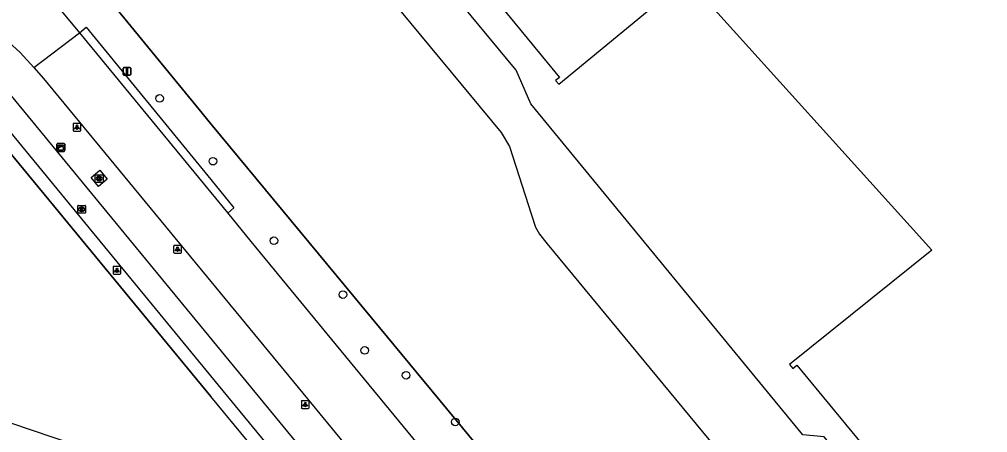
# Model space of a CAD drawing. Extents: x 156141 to 158132, y 385651 to 388399.
# Drawn here: x 157475.3 to 157600.3, y 386594.9 to 386648.2 of the extents above; entities that cross this region are included whole.
import ezdxf

# ---------------------------------------------------------------- set-up
doc = ezdxf.new("R2010")
doc.units = 0
for name, color, linetype in [('IMGEO_Berm_groen', 7, 'Continuous'), ('IMGEO_Berm_open', 7, 'Continuous'), ('IMGEO_Boom', 7, 'Continuous'), ('IMGEO_Fietspad_gesloten', 7, 'Continuous'), ('IMGEO_Groenvoorziening', 7, 'Continuous'), ('IMGEO_Hek', 7, 'Continuous'), ('IMGEO_Kast', 7, 'Continuous'), ('IMGEO_Kolk', 7, 'Continuous'), ('IMGEO_Lichtpunt', 7, 'Continuous'), ('IMGEO_Pand', 7, 'Continuous'), ('IMGEO_Rijbaan_lokaal_gesloten', 7, 'Continuous'), ('IMGEO_Rijbaan_lokaal_open', 7, 'Continuous'), ('IMGEO_Rioolput', 7, 'Continuous'), ('IMGEO_Verkeersbordpaal', 7, 'Continuous')]:
    doc.layers.add(name, color=color, linetype=linetype)

msp = doc.modelspace()

# ---------------------------------------------------------------- linework, layer by layer
at = {"layer": 'IMGEO_Berm_groen'}
for points in [[(157571.03, 386515.97), (157569.46, 386515.76), (157563.71, 386522.43), (157504.7, 386593.86), (157500, 386599.56), (157474.04, 386631.02)], [(157485.49, 386626.64), (157484.55, 386627.79), (157485.69, 386628.74), (157486.64, 386627.6), (157485.49, 386626.64)]]:
    msp.add_lwpolyline(points, dxfattribs=at)
at = {"layer": 'IMGEO_Berm_open'}
msp.add_lwpolyline([(157483.03, 386646.48), (157483.92, 386647.18), (157500, 386627.56), (157503, 386623.9), (157502.21, 386623.21)], dxfattribs=at)
at = {"layer": 'IMGEO_Boom'}
for centre in [(157493.39, 386638.01), (157500.28, 386629.91), (157508.16, 386619.65), (157517.07, 386612.7), (157519.89, 386605.5), (157525.23, 386602.3), (157531.58, 386596.27)]:
    msp.add_circle(centre, 0.489, dxfattribs=at)
at = {"layer": 'IMGEO_Fietspad_gesloten'}
for points in [[(157470.4, 386642.96), (157508.3, 386596.93), (157569.93, 386522.17), (157570.94, 386521.36)], [(157571.03, 386515.97), (157505.99, 386594.96), (157500, 386602.22), (157468.02, 386641.06), (157467.74, 386641.3)]]:
    msp.add_lwpolyline(points, dxfattribs=at)
at = {"layer": 'IMGEO_Groenvoorziening'}
msp.add_lwpolyline([(157429.24, 386720.93), (157498.5, 386636.57), (157500, 386634.74), (157500.22, 386634.47), (157521.78, 386608.45), (157576.01, 386543), (157577.21, 386541.55)], dxfattribs=at)
at = {"layer": 'IMGEO_Hek'}
for points in [[(157498.5, 386636.57), (157429.24, 386720.93)], [(157500, 386634.74), (157498.5, 386636.57)], [(157500.22, 386634.47), (157500, 386634.74)], [(157521.78, 386608.45), (157500.22, 386634.47)], [(157474.04, 386631.02), (157500, 386599.56)], [(157576.01, 386543), (157521.78, 386608.45)], [(157504.7, 386593.86), (157500, 386599.56)]]:
    msp.add_lwpolyline(points, dxfattribs=at)
at = {"layer": 'IMGEO_Kast'}
for p, q in [((157480.14, 386631.26), (157480.14, 386632.1)), ((157480.14, 386632.1), (157480.14, 386631.26)), ((157480.21, 386632.18), (157481.05, 386632.18)), ((157481.05, 386632.18), (157480.21, 386632.18)), ((157481.06, 386631.18), (157480.22, 386631.18)), ((157480.22, 386631.18), (157481.06, 386631.18)), ((157481.14, 386632.11), (157481.14, 386631.27)), ((157481.14, 386631.27), (157481.14, 386632.11))]:
    msp.add_line(p, q, dxfattribs=at)
for points in [[(157480.33, 386631.97), (157480.93, 386631.97), (157480.93, 386631.89), (157480.33, 386631.89), (157480.33, 386631.97)], [(157480.33, 386631.8), (157480.93, 386631.8), (157480.93, 386631.31), (157480.33, 386631.31), (157480.33, 386631.8)]]:
    msp.add_lwpolyline(points, dxfattribs=at)
msp.add_circle((157480.42, 386631.65), 0.0377, dxfattribs=at)
for centre, start, end in [((157480.22, 386632.11), 92.4484, 184.2845), ((157480.22, 386632.11), 92.4484, 184.2845), ((157480.22, 386631.26), 182.4484, 274.2845), ((157480.22, 386631.26), 182.4484, 274.2845), ((157481.06, 386632.11), 2.4484, 94.2845), ((157481.06, 386632.11), 2.4484, 94.2845), ((157481.06, 386631.26), 272.4484, 4.2845), ((157481.06, 386631.26), 272.4484, 4.2845)]:
    msp.add_arc(centre, 0.0779, start, end, dxfattribs=at)
at = {"layer": 'IMGEO_Kolk'}
for p, q in [((157485.09, 386627.24), (157485.09, 386628.1)), ((157485.16, 386628.17), (157486.02, 386628.17)), ((157485.6, 386627.39), (157485.57, 386627.39)), ((157485.58, 386627.95), (157485.6, 386627.95)), ((157486.09, 386628.1), (157486.09, 386627.24)), ((157486.02, 386627.17), (157485.16, 386627.17))]:
    msp.add_line(p, q, dxfattribs=at)
for points in [[(157485.09, 386627.24), (157485.09, 386628.1)], [(157485.16, 386628.17), (157486.02, 386628.17)], [(157485.41, 386627.87), (157485.53, 386627.87), (157485.53, 386627.72), (157485.66, 386627.87), (157485.83, 386627.87), (157485.68, 386627.72), (157485.83, 386627.47), (157485.68, 386627.47), (157485.6, 386627.63), (157485.53, 386627.57), (157485.53, 386627.47), (157485.41, 386627.47), (157485.41, 386627.87)], [(157486.09, 386628.1), (157486.09, 386627.24)], [(157486.02, 386627.17), (157485.16, 386627.17)]]:
    msp.add_lwpolyline(points, dxfattribs=at)
for centre, start, end in [((157485.17, 386628.09), 91.552, 178.448), ((157485.17, 386628.09), 91.552, 178.448), ((157486.01, 386628.09), 1.552, 88.448), ((157486.01, 386628.09), 1.552, 88.448), ((157485.17, 386627.25), 181.552, 268.448), ((157485.17, 386627.25), 181.552, 268.448), ((157486.01, 386627.25), 271.552, 358.448), ((157486.01, 386627.25), 271.552, 358.448)]:
    msp.add_arc(centre, 0.0765, start, end, dxfattribs=at)
for centre, major_axis, ratio, start_param, end_param in [((157485.58, 386627.67), (-0.387, 0.002), 0.722429, 4.712389, 7.853982), ((157485.6, 386627.67), (-0.39, 0.002), 0.717154, 1.570796, 4.712389)]:
    msp.add_ellipse(centre, major_axis=major_axis, ratio=ratio, start_param=start_param, end_param=end_param, dxfattribs=at)
at = {"layer": 'IMGEO_Lichtpunt'}
for p, q in [((157482.23, 386634.69), (157482.23, 386633.88)), ((157482.23, 386634.69), (157482.23, 386633.88)), ((157483.13, 386634.78), (157482.32, 386634.78)), ((157483.13, 386634.78), (157482.32, 386634.78)), ((157482.32, 386633.78), (157483.13, 386633.78)), ((157482.32, 386633.78), (157483.13, 386633.78)), ((157483.23, 386633.88), (157483.23, 386634.69)), ((157483.23, 386633.88), (157483.23, 386634.69)), ((157495.21, 386618.95), (157495.21, 386618.15)), ((157495.21, 386618.95), (157495.21, 386618.15)), ((157496.12, 386619.05), (157495.31, 386619.05)), ((157496.12, 386619.05), (157495.31, 386619.05)), ((157496.21, 386618.15), (157496.21, 386618.95)), ((157496.21, 386618.15), (157496.21, 386618.95)), ((157495.31, 386618.05), (157496.12, 386618.05)), ((157495.31, 386618.05), (157496.12, 386618.05)), ((157487.38, 386616.24), (157487.38, 386615.43)), ((157487.38, 386616.24), (157487.38, 386615.43)), ((157488.28, 386616.33), (157487.48, 386616.33)), ((157488.28, 386616.33), (157487.48, 386616.33)), ((157488.38, 386615.43), (157488.38, 386616.24)), ((157488.38, 386615.43), (157488.38, 386616.24)), ((157487.48, 386615.33), (157488.28, 386615.33)), ((157487.48, 386615.33), (157488.28, 386615.33)), ((157511.7, 386598.92), (157511.7, 386598.11)), ((157511.7, 386598.92), (157511.7, 386598.11)), ((157512.6, 386599.01), (157511.79, 386599.01)), ((157512.6, 386599.01), (157511.79, 386599.01)), ((157512.7, 386598.11), (157512.7, 386598.92)), ((157512.7, 386598.11), (157512.7, 386598.92)), ((157511.79, 386598.01), (157512.6, 386598.01)), ((157511.79, 386598.01), (157512.6, 386598.01))]:
    msp.add_line(p, q, dxfattribs=at)
for points in [[(157482.6, 386634.35), (157482.64, 386634.32), (157482.46, 386634.06), (157482.42, 386634.09), (157482.6, 386634.35)], [(157482.71, 386634.3), (157482.75, 386634.3), (157482.75, 386633.98), (157482.71, 386633.98), (157482.71, 386634.3)], [(157482.82, 386634.32), (157482.85, 386634.35), (157483.04, 386634.09), (157483, 386634.06), (157482.82, 386634.32)], [(157495.59, 386618.62), (157495.63, 386618.59), (157495.44, 386618.33), (157495.4, 386618.36), (157495.59, 386618.62)], [(157495.69, 386618.57), (157495.74, 386618.57), (157495.74, 386618.25), (157495.69, 386618.25), (157495.69, 386618.57)], [(157495.8, 386618.59), (157495.84, 386618.62), (157496.03, 386618.35), (157495.99, 386618.33), (157495.8, 386618.59)], [(157487.76, 386615.9), (157487.79, 386615.87), (157487.61, 386615.61), (157487.57, 386615.64), (157487.76, 386615.9)], [(157487.86, 386615.85), (157487.91, 386615.85), (157487.91, 386615.53), (157487.86, 386615.53), (157487.86, 386615.85)], [(157487.97, 386615.87), (157488.01, 386615.9), (157488.19, 386615.64), (157488.15, 386615.61), (157487.97, 386615.87)], [(157512.07, 386598.58), (157512.11, 386598.55), (157511.93, 386598.29), (157511.89, 386598.32), (157512.07, 386598.58)], [(157512.18, 386598.53), (157512.22, 386598.53), (157512.22, 386598.21), (157512.18, 386598.21), (157512.18, 386598.53)], [(157512.29, 386598.55), (157512.32, 386598.58), (157512.51, 386598.32), (157512.47, 386598.29), (157512.29, 386598.55)]]:
    msp.add_lwpolyline(points, dxfattribs=at)
for centre in [(157482.73, 386634.48), (157495.71, 386618.75), (157487.88, 386616.03), (157512.2, 386598.71)]:
    msp.add_circle(centre, 0.0994, dxfattribs=at)
for centre, start, end in [((157482.32, 386634.69), 90, 180), ((157482.32, 386634.69), 90, 180), ((157482.32, 386633.88), 180, 270), ((157482.32, 386633.88), 180, 270), ((157483.13, 386634.69), 0, 90), ((157483.13, 386634.69), 0, 90), ((157483.13, 386633.88), 270, 0), ((157483.13, 386633.88), 270, 360), ((157495.31, 386618.95), 90, 180), ((157495.31, 386618.95), 90, 180), ((157496.12, 386618.95), 0, 90), ((157496.12, 386618.95), 0, 90), ((157495.31, 386618.15), 180, 270), ((157495.31, 386618.15), 180, 270), ((157496.12, 386618.15), 270, 0), ((157496.12, 386618.15), 270, 360), ((157487.48, 386616.24), 90, 180), ((157487.48, 386616.24), 90, 180), ((157488.28, 386616.24), 0, 90), ((157488.28, 386616.24), 0, 90), ((157487.48, 386615.43), 180, 270), ((157487.48, 386615.43), 180, 270), ((157488.28, 386615.43), 270, 0), ((157488.28, 386615.43), 270, 360), ((157511.79, 386598.92), 90, 180), ((157511.79, 386598.92), 90, 180), ((157512.6, 386598.92), 0, 90), ((157512.6, 386598.92), 0, 90), ((157511.79, 386598.11), 180, 270), ((157511.79, 386598.11), 180, 270), ((157512.6, 386598.11), 270, 0), ((157512.6, 386598.11), 270, 360)]:
    msp.add_arc(centre, 0.0946, start, end, dxfattribs=at)
at = {"layer": 'IMGEO_Pand'}
msp.add_lwpolyline([(157455.9, 386748.83), (157481.74, 386717.52), (157481.15, 386717.1), (157481.56, 386716.61), (157500, 386731.81), (157510.19, 386740.21), (157546.44, 386696.25), (157517.83, 386672.67), (157518.25, 386672.17), (157518.76, 386672.65), (157545.04, 386640.72), (157544.53, 386640.32), (157544.97, 386639.85), (157561.47, 386653.46), (157593.14, 386618.42), (157574.76, 386603.67), (157575.17, 386603.16), (157575.68, 386603.58), (157610.98, 386560.84), (157610.49, 386560.43), (157610.92, 386559.93), (157704.06, 386636.85), (157656.28, 386694.78), (157662.89, 386700.24)], dxfattribs=at)
at = {"layer": 'IMGEO_Rijbaan_lokaal_gesloten'}
for points in [[(157440.18, 386618.12), (157441.67, 386615.82), (157440.11, 386614.6), (157457.92, 386601.88), (157459.5, 386601.11), (157463.42, 386599.75), (157498.16, 386588.04), (157524.18, 386556.25), (157530.12, 386556.05), (157566.08, 386512.3), (157580.69, 386514.24), (157593.9, 386524.95), (157594.57, 386534.07), (157597.97, 386536.94), (157641.49, 386572.98), (157656.95, 386585.82), (157668.95, 386595.57), (157713.76, 386632.61), (157734.89, 386649.22), (157805.11, 386707.25)], [(157470.8, 386661.26), (157479.67, 386650.57), (157483.03, 386646.48)], [(157477.15, 386641.98), (157483.03, 386646.48)], [(157483.03, 386646.48), (157500, 386625.89), (157502.21, 386623.21)], [(157473.43, 386645.68), (157475.37, 386643.93), (157477.15, 386641.98)], [(157477.15, 386641.98), (157478.41, 386640.59), (157500, 386614.41), (157511.88, 386599.99), (157572.04, 386526.94), (157575.4, 386522.91)], [(157502.21, 386623.21), (157505.18, 386619.57), (157517.42, 386604.72), (157565.1, 386546.88), (157567.57, 386543.98)]]:
    msp.add_lwpolyline(points, dxfattribs=at)
at = {"layer": 'IMGEO_Rijbaan_lokaal_open'}
for points in [[(157450.56, 386733.43), (157457.39, 386725.09), (157458.99, 386724.97), (157499.29, 386675.98), (157504.84, 386672.22), (157506.56, 386670.93), (157507.49, 386669.82), (157537.51, 386633.61), (157538.59, 386631.82), (157541.43, 386623.01), (157541.95, 386621.41), (157542.47, 386620.5), (157543.44, 386619.23), (157590.93, 386561.84), (157589.85, 386560.92), (157592.69, 386557.46), (157588.12, 386553.68), (157591.54, 386549.5), (157579.08, 386539.3)], [(157706.31, 386644.32), (157705.86, 386640.47), (157705.22, 386636.31), (157609.67, 386557.29), (157579.2, 386594.35), (157576.46, 386594.59), (157541.32, 386637.3), (157539.43, 386641.63), (157517.25, 386668.5), (157517.83, 386668.97), (157480.31, 386714.53), (157480.05, 386714.29)]]:
    msp.add_lwpolyline(points, dxfattribs=at)
at = {"layer": 'IMGEO_Rioolput'}
for p, q in [((157482.83, 386623.27), (157482.83, 386624.13)), ((157482.91, 386624.2), (157483.76, 386624.2)), ((157483.32, 386623.98), (157483.35, 386623.98)), ((157483.84, 386624.13), (157483.84, 386623.27)), ((157483.76, 386623.2), (157482.91, 386623.2)), ((157483.34, 386623.42), (157483.32, 386623.42))]:
    msp.add_line(p, q, dxfattribs=at)
for points in [[(157482.83, 386623.27), (157482.83, 386624.13)], [(157482.91, 386624.2), (157483.76, 386624.2)], [(157483.42, 386623.9), (157483.17, 386623.9), (157483.17, 386623.5)], [(157483.17, 386623.5), (157483.3, 386623.5), (157483.3, 386623.66), (157483.31, 386623.66)], [(157483.35, 386623.82), (157483.3, 386623.82), (157483.3, 386623.74)], [(157483.3, 386623.74), (157483.35, 386623.74)], [(157483.35, 386623.63), (157483.42, 386623.5), (157483.56, 386623.5), (157483.5, 386623.63)], [(157483.84, 386624.13), (157483.84, 386623.27)], [(157483.76, 386623.2), (157482.91, 386623.2)]]:
    msp.add_lwpolyline(points, dxfattribs=at)
for centre, radius, start, end in [((157482.91, 386624.13), 0.0765, 91.552, 178.448), ((157482.91, 386624.13), 0.0765, 91.552, 178.448), ((157483.3, 386623.61), 0.0533, 26.0293, 88.6989), ((157483.35, 386623.72), 0.0964, 77.0061, 93.1865), ((157483.33, 386623.93), 0.19, 274.7715, 282.9687), ((157483.37, 386623.78), 0.0378, 276.6634, 79.6772), ((157483.42, 386623.79), 0.109, 350.3612, 89.416), ((157483.42, 386623.79), 0.112, 277.5842, 350.9817), ((157483.4, 386623.57), 0.108, 29.5134, 73.7905), ((157483.76, 386624.13), 0.0765, 1.552, 88.448), ((157483.76, 386624.13), 0.0765, 1.552, 88.448), ((157482.91, 386623.28), 0.0765, 181.552, 268.448), ((157482.91, 386623.28), 0.0765, 181.552, 268.448), ((157483.76, 386623.28), 0.0765, 271.552, 358.448), ((157483.76, 386623.28), 0.0765, 271.552, 358.448)]:
    msp.add_arc(centre, radius, start, end, dxfattribs=at)
for centre, major_axis, ratio, start_param, end_param in [((157483.32, 386623.7), (-0.387, 0.002), 0.722429, 4.712389, 7.853982), ((157483.35, 386623.7), (-0.39, 0.002), 0.717154, 1.570796, 4.712389)]:
    msp.add_ellipse(centre, major_axis=major_axis, ratio=ratio, start_param=start_param, end_param=end_param, dxfattribs=at)
at = {"layer": 'IMGEO_Verkeersbordpaal'}
for p, q in [((157488.68, 386641.1), (157488.68, 386641.9)), ((157488.68, 386641.9), (157488.68, 386641.1)), ((157488.78, 386642), (157489.57, 386642)), ((157489.57, 386642), (157488.78, 386642)), ((157489.67, 386641.9), (157489.67, 386641.1)), ((157489.67, 386641.1), (157489.67, 386641.9)), ((157489.57, 386641), (157488.78, 386641)), ((157488.78, 386641), (157489.57, 386641))]:
    msp.add_line(p, q, dxfattribs=at)
msp.add_lwpolyline([(157489.1, 386641.87), (157489.25, 386641.87), (157489.25, 386641.12), (157489.1, 386641.12), (157489.1, 386641.87)], dxfattribs=at)
for centre, start, end in [((157488.78, 386641.9), 90, 180), ((157488.78, 386641.9), 90, 180), ((157488.78, 386641.1), 180, 270), ((157488.78, 386641.1), 180, 270), ((157489.57, 386641.9), 0, 90), ((157489.57, 386641.9), 360, 90), ((157489.57, 386641.1), 270, 0), ((157489.57, 386641.1), 270, 0)]:
    msp.add_arc(centre, 0.1, start, end, dxfattribs=at)

doc.saveas('drawing.dxf')
